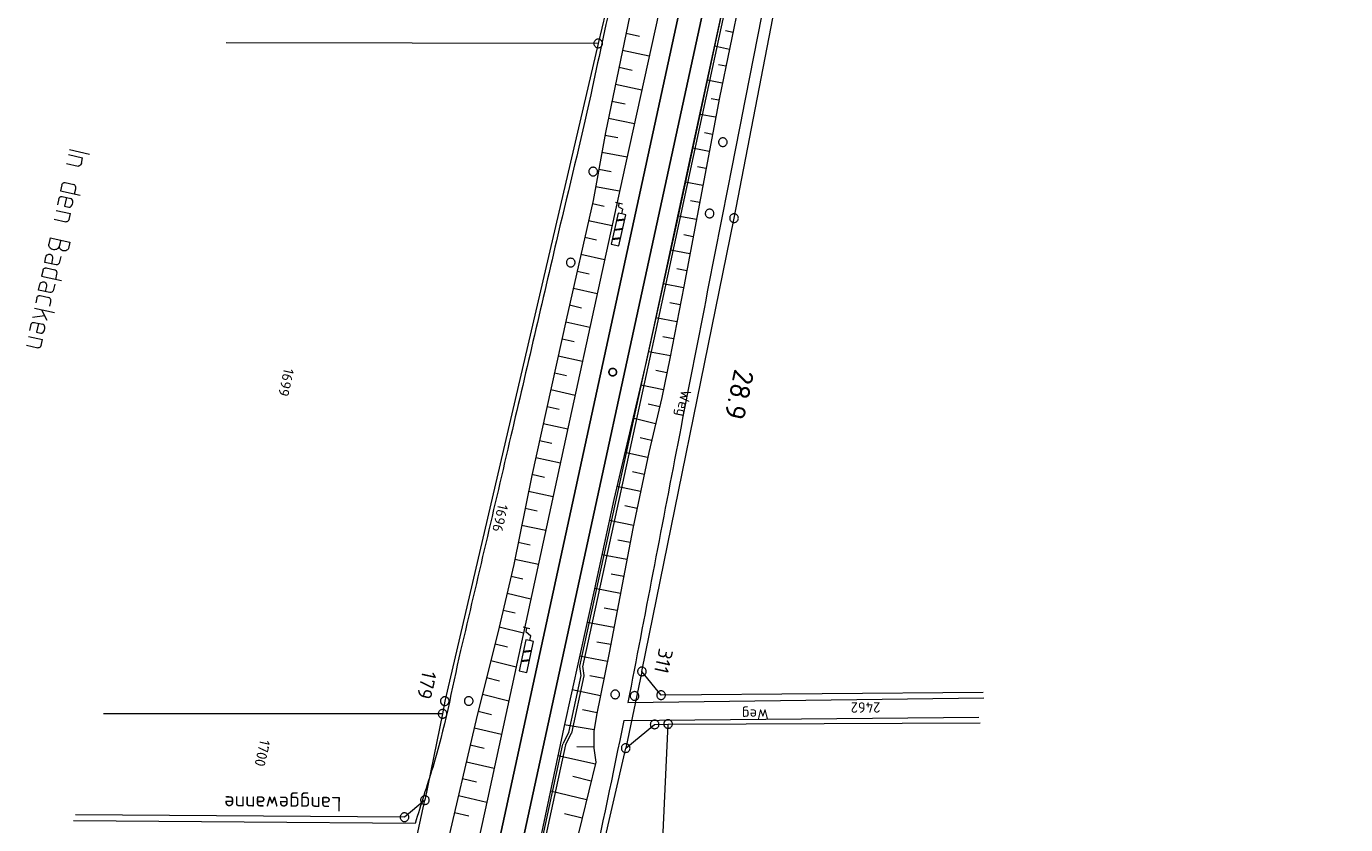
# Model space of a CAD drawing. Header units: metres. Extents: x 3425540 to 3446143, y 5432760 to 5444637.
# Tile 392 of 656: x 3436346 to 3436574, y 5442210 to 5442349. Entities that reach past the tile are written whole.
import ezdxf
from ezdxf.enums import TextEntityAlignment as Align

# ---------------------------------------------------------------- set-up
doc = ezdxf.new("R2010")
doc.units = ezdxf.units.M
for name, color, linetype, lineweight in [('B_Bestand', 9, 'Continuous', 18), ('B_Böschung', 9, 'Continuous', 18), ('B_Flurgrenzen', 9, 'Continuous', 18), ('B_Gleisachse', 9, 'Continuous', 25), ('B_Kilometrierung', 9, 'Continuous', 25), ('Bestand Kabeltröge', 9, 'Continuous', 18)]:
    doc.layers.add(name, color=color, linetype=linetype, lineweight=lineweight)
doc.styles.get("Standard").update_dxf_attribs({"font": 'isocpeur.ttf'})

msp = doc.modelspace()

# ---------------------------------------------------------------- linework, layer by layer
at = {"layer": 'B_Bestand'}
for p, q in [((3436353.01, 5442326.36), (3436355.46, 5442325.82)), ((3436353.2, 5442327.22), (3436356.62, 5442326.46)), ((3436352.67, 5442324.82), (3436354.66, 5442324.38)), ((3436355.24, 5442324.82), (3436355.46, 5442325.82)), ((3436352.42, 5442321.52), (3436353.93, 5442321.19)), ((3436351.86, 5442321.16), (3436351.63, 5442320.09)), ((3436351.63, 5442320.09), (3436355.04, 5442319.33)), ((3436354.07, 5442319.55), (3436354.28, 5442320.46)), ((3436351.34, 5442318.77), (3436351.1, 5442317.69)), ((3436351.89, 5442319.13), (3436353.4, 5442318.79)), ((3436448.87, 5442317.82), (3436447.7, 5442318.08)), ((3436448.29, 5442317.95), (3436448.16, 5442317.37)), ((3436448.16, 5442317.37), (3436448.98, 5442316.95)), ((3436350.54, 5442315.17), (3436352.53, 5442314.73)), ((3436350.88, 5442316.7), (3436353.33, 5442316.16)), ((3436353.11, 5442315.16), (3436353.33, 5442316.16)), ((3436449.25, 5442315.03), (3436447.81, 5442314.84)), ((3436449.26, 5442315.11), (3436447.83, 5442314.93)), ((3436449.29, 5442315.2), (3436447.85, 5442315.01)), ((3436448.89, 5442313.43), (3436447.46, 5442313.24)), ((3436448.91, 5442313.51), (3436447.47, 5442313.31)), ((3436448.93, 5442313.58), (3436447.49, 5442313.38)), ((3436349.83, 5442311.96), (3436349.59, 5442310.89)), ((3436351.66, 5442311.56), (3436351.42, 5442310.48)), ((3436448.53, 5442311.81), (3436447.09, 5442311.61)), ((3436448.55, 5442311.88), (3436447.12, 5442311.71)), ((3436448.57, 5442311.96), (3436447.13, 5442311.79)), ((3436348.6, 5442306.41), (3436348.36, 5442305.33)), ((3436349.16, 5442306.77), (3436350.67, 5442306.43)), ((3436350.81, 5442304.79), (3436351.02, 5442305.71)), ((3436348.36, 5442305.33), (3436351.78, 5442304.58)), ((3436347.54, 5442301.62), (3436347.34, 5442300.71)), ((3436348.13, 5442301.97), (3436349.61, 5442301.64)), ((3436347.14, 5442299.8), (3436350.56, 5442299.05)), ((3436348.35, 5442299.54), (3436349.25, 5442297.73)), ((3436346.52, 5442296.99), (3436346.28, 5442295.92)), ((3436346.8, 5442298.27), (3436348.84, 5442298.55)), ((3436347.08, 5442297.35), (3436348.59, 5442297.02)), ((3436346.06, 5442294.91), (3436348.51, 5442294.37)), ((3436348.29, 5442293.37), (3436348.51, 5442294.37)), ((3436345.72, 5442293.38), (3436347.71, 5442292.94)), ((3436432.87, 5442244.35), (3436431.69, 5442244.61)), ((3436432.28, 5442244.48), (3436432.15, 5442243.89)), ((3436432.15, 5442243.89), (3436433.03, 5442243.16)), ((3436433.13, 5442240.44), (3436431.7, 5442240.26)), ((3436433.15, 5442240.53), (3436431.71, 5442240.33)), ((3436433.17, 5442240.61), (3436431.73, 5442240.4)), ((3436432.78, 5442238.83), (3436431.34, 5442238.63)), ((3436432.8, 5442238.91), (3436431.36, 5442238.71)), ((3436432.81, 5442238.98), (3436431.38, 5442238.81))]:
    msp.add_line(p, q, dxfattribs=at)
for points in [[(3436355.24, 5442324.82), (3436355.18, 5442324.66), (3436355.14, 5442324.62), (3436355.1, 5442324.57), (3436355.03, 5442324.5), (3436354.96, 5442324.46), (3436354.84, 5442324.4), (3436354.78, 5442324.39), (3436354.66, 5442324.38)], [(3436351.86, 5442321.16), (3436351.92, 5442321.27), (3436351.96, 5442321.34), (3436352.03, 5442321.41), (3436352.13, 5442321.47), (3436352.22, 5442321.51), (3436352.28, 5442321.52), (3436352.42, 5442321.52), (3436352.45, 5442321.51)], [(3436354.28, 5442320.46), (3436354.3, 5442320.68), (3436354.27, 5442320.8), (3436354.25, 5442320.86), (3436354.21, 5442320.93), (3436354.17, 5442320.99), (3436354.08, 5442321.1), (3436354.03, 5442321.14), (3436353.93, 5442321.19)], [(3436351.34, 5442318.77), (3436351.39, 5442318.87), (3436351.43, 5442318.95), (3436351.5, 5442319.02), (3436351.57, 5442319.06), (3436351.6, 5442319.08), (3436351.69, 5442319.11), (3436351.75, 5442319.13), (3436351.89, 5442319.13), (3436351.92, 5442319.12)], [(3436352.65, 5442318.96), (3436352.31, 5442317.43), (3436353.06, 5442317.26)], [(3436353.06, 5442317.26), (3436353.2, 5442317.26), (3436353.29, 5442317.29), (3436353.36, 5442317.34), (3436353.5, 5442317.47), (3436353.63, 5442317.67), (3436353.69, 5442317.8), (3436353.74, 5442318.04), (3436353.74, 5442318.18), (3436353.74, 5442318.29), (3436353.7, 5442318.47), (3436353.6, 5442318.67), (3436353.53, 5442318.74), (3436353.4, 5442318.79)], [(3436448.79, 5442316.11), (3436448.13, 5442316.26), (3436446.93, 5442310.85), (3436448.25, 5442310.56), (3436449.46, 5442315.97), (3436448.79, 5442316.11), (3436448.98, 5442316.95)], [(3436353.11, 5442315.16), (3436353.04, 5442315.01), (3436353, 5442314.96), (3436352.97, 5442314.91), (3436352.89, 5442314.84), (3436352.83, 5442314.8), (3436352.7, 5442314.74), (3436352.64, 5442314.73), (3436352.53, 5442314.73)], [(3436353.01, 5442310.13), (3436352.93, 5442310.01), (3436352.82, 5442309.89), (3436352.68, 5442309.81), (3436352.53, 5442309.73), (3436352.38, 5442309.71), (3436352.18, 5442309.7), (3436352.04, 5442309.73), (3436351.89, 5442309.79), (3436351.74, 5442309.88), (3436351.67, 5442309.95), (3436351.58, 5442310.05), (3436351.52, 5442310.15), (3436351.46, 5442310.28), (3436351.43, 5442310.37), (3436351.42, 5442310.48), (3436351.37, 5442310.38), (3436351.29, 5442310.29), (3436351.18, 5442310.14), (3436351.05, 5442310.06), (3436350.91, 5442309.98), (3436350.74, 5442309.93), (3436350.59, 5442309.91), (3436350.45, 5442309.91), (3436350.29, 5442309.94), (3436350.08, 5442310.02), (3436349.91, 5442310.14), (3436349.82, 5442310.25), (3436349.73, 5442310.35), (3436349.67, 5442310.48), (3436349.62, 5442310.63), (3436349.61, 5442310.69), (3436349.6, 5442310.77), (3436349.59, 5442310.89)], [(3436349.83, 5442311.96), (3436353.25, 5442311.21), (3436353.01, 5442310.13)], [(3436351.68, 5442308.72), (3436351.48, 5442307.8), (3436351.4, 5442307.6), (3436351.29, 5442307.45), (3436351.16, 5442307.37), (3436351.03, 5442307.31), (3436350.97, 5442307.3), (3436350.86, 5442307.29), (3436348.89, 5442307.73), (3436349.1, 5442308.67), (3436349.16, 5442308.82), (3436349.25, 5442308.95), (3436349.32, 5442309.02), (3436349.35, 5442309.04), (3436349.51, 5442309.11), (3436349.63, 5442309.14), (3436349.74, 5442309.15), (3436349.85, 5442309.12), (3436349.95, 5442309.07), (3436350.1, 5442308.96), (3436350.21, 5442308.82), (3436350.26, 5442308.67), (3436350.27, 5442308.58), (3436350.26, 5442308.41), (3436350.05, 5442307.47)], [(3436348.6, 5442306.41), (3436348.65, 5442306.51), (3436348.7, 5442306.59), (3436348.77, 5442306.65), (3436348.87, 5442306.72), (3436348.96, 5442306.75), (3436349.02, 5442306.77), (3436349.16, 5442306.77), (3436349.19, 5442306.76)], [(3436351.02, 5442305.71), (3436351.04, 5442305.93), (3436351.01, 5442306.05), (3436350.99, 5442306.11), (3436350.91, 5442306.24), (3436350.82, 5442306.34), (3436350.77, 5442306.38), (3436350.67, 5442306.43)], [(3436350.62, 5442303.93), (3436350.42, 5442303.02), (3436350.35, 5442302.81), (3436350.23, 5442302.66), (3436350.1, 5442302.58), (3436349.97, 5442302.52), (3436349.91, 5442302.51), (3436349.8, 5442302.5), (3436347.84, 5442302.94), (3436348.04, 5442303.88), (3436348.11, 5442304.04), (3436348.19, 5442304.16), (3436348.26, 5442304.23), (3436348.29, 5442304.25), (3436348.45, 5442304.33), (3436348.57, 5442304.36), (3436348.69, 5442304.36), (3436348.79, 5442304.34), (3436348.89, 5442304.28), (3436349.04, 5442304.17), (3436349.15, 5442304.03), (3436349.2, 5442303.88), (3436349.21, 5442303.79), (3436349.2, 5442303.62), (3436348.99, 5442302.68)], [(3436347.54, 5442301.62), (3436347.59, 5442301.72), (3436347.64, 5442301.8), (3436347.71, 5442301.87), (3436347.78, 5442301.91), (3436347.81, 5442301.93), (3436347.9, 5442301.96), (3436347.96, 5442301.98), (3436348.1, 5442301.98), (3436348.13, 5442301.97)], [(3436349.79, 5442300.16), (3436349.96, 5442300.92), (3436349.98, 5442301.14), (3436349.95, 5442301.26), (3436349.93, 5442301.32), (3436349.89, 5442301.38), (3436349.85, 5442301.45), (3436349.76, 5442301.55), (3436349.71, 5442301.59), (3436349.61, 5442301.64)], [(3436346.52, 5442296.99), (3436346.57, 5442297.1), (3436346.62, 5442297.17), (3436346.69, 5442297.24), (3436346.75, 5442297.28), (3436346.79, 5442297.3), (3436346.88, 5442297.34), (3436346.94, 5442297.35), (3436347.08, 5442297.35), (3436347.11, 5442297.34)], [(3436347.83, 5442297.18), (3436347.49, 5442295.65), (3436348.25, 5442295.48)], [(3436348.25, 5442295.48), (3436348.39, 5442295.48), (3436348.48, 5442295.52), (3436348.55, 5442295.56), (3436348.69, 5442295.7), (3436348.82, 5442295.89), (3436348.87, 5442296.02), (3436348.93, 5442296.26), (3436348.93, 5442296.4), (3436348.93, 5442296.52), (3436348.88, 5442296.7), (3436348.78, 5442296.89), (3436348.71, 5442296.96), (3436348.59, 5442297.02)], [(3436348.29, 5442293.37), (3436348.23, 5442293.22), (3436348.19, 5442293.17), (3436348.15, 5442293.12), (3436348.08, 5442293.05), (3436348.01, 5442293.01), (3436347.89, 5442292.95), (3436347.83, 5442292.94), (3436347.71, 5442292.94)], [(3436432.85, 5442242.33), (3436432.18, 5442242.47), (3436431, 5442237.06), (3436432.33, 5442236.77), (3436433.51, 5442242.18), (3436432.85, 5442242.33), (3436433.03, 5442243.16)]]:
    msp.add_lwpolyline(points, dxfattribs=at)
for points, knots in [([(3436574.05, 5442527.51), (3436572.48, 5442526.06), (3436570.91, 5442524.61), (3436569.35, 5442523.16), (3436564.8, 5442518.94), (3436559.71, 5442515.36), (3436554.83, 5442511.54), (3436551.85, 5442509.21), (3436548.86, 5442506.9), (3436545.84, 5442504.63), (3436543.52, 5442502.88), (3436541.15, 5442501.21), (3436538.65, 5442499.72), (3436534.21, 5442497.07), (3436529.66, 5442494.68), (3436525.13, 5442492.22), (3436521.86, 5442490.44), (3436518.6, 5442488.68), (3436515.24, 5442487.1), (3436513.91, 5442486.47), (3436512.4, 5442486.36), (3436511.02, 5442485.85), (3436509.99, 5442485.47), (3436508.99, 5442485.01), (3436507.98, 5442484.54), (3436507.31, 5442484.22), (3436506.61, 5442483.95), (3436506.11, 5442483.36), (3436505.56, 5442482.71), (3436505.24, 5442481.96), (3436504.87, 5442481.22), (3436504.27, 5442480.02), (3436503.67, 5442478.85), (3436503.14, 5442477.62), (3436502.34, 5442475.73), (3436501.58, 5442473.82), (3436501.07, 5442471.83), (3436500.45, 5442469.39), (3436499.85, 5442466.95), (3436499.27, 5442464.5), (3436497.36, 5442456.42), (3436495.47, 5442448.33), (3436493.54, 5442440.25), (3436491.72, 5442432.6), (3436489.84, 5442424.97), (3436488.02, 5442417.33), (3436485.64, 5442407.32), (3436483.34, 5442397.29), (3436481.05, 5442387.27), (3436478.3, 5442375.27), (3436475.48, 5442363.28), (3436473.11, 5442351.2), (3436471.26, 5442341.81), (3436469.42, 5442332.41), (3436467.58, 5442323.01), (3436464.54, 5442307.47), (3436461.46, 5442291.94), (3436458.46, 5442276.4), (3436455.59, 5442261.47), (3436452.71, 5442246.55), (3436449.83, 5442231.62)], [0, 0, 0, 0, 0.018859, 0.018859, 0.018859, 0.073569, 0.073569, 0.073569, 0.106933, 0.106933, 0.106933, 0.132554, 0.132554, 0.132554, 0.17806, 0.17806, 0.17806, 0.210822, 0.210822, 0.210822, 0.22376, 0.22376, 0.22376, 0.233511, 0.233511, 0.233511, 0.240002, 0.240002, 0.240002, 0.247297, 0.247297, 0.247297, 0.259037, 0.259037, 0.259037, 0.277134, 0.277134, 0.277134, 0.299347, 0.299347, 0.299347, 0.372679, 0.372679, 0.372679, 0.442058, 0.442058, 0.442058, 0.532856, 0.532856, 0.532856, 0.64152, 0.64152, 0.64152, 0.726054, 0.726054, 0.726054, 0.865827, 0.865827, 0.865827, 1, 1, 1, 1]), ([(3436451.09, 5442372.13), (3436448.52, 5442360.33), (3436445.96, 5442348.52), (3436443.39, 5442336.72), (3436441.64, 5442328.62), (3436439.61, 5442320.58), (3436437.72, 5442312.51), (3436435.01, 5442300.92), (3436432.3, 5442289.33), (3436429.58, 5442277.73), (3436426.68, 5442265.34), (3436423.78, 5442252.96), (3436420.88, 5442240.57), (3436419.3, 5442233.83), (3436418.12, 5442226.98), (3436416.04, 5442220.38), (3436415.03, 5442217.15), (3436414.01, 5442213.92), (3436413, 5442210.69)], [0, 0, 0, 0, 0.218443, 0.218443, 0.218443, 0.368294, 0.368294, 0.368294, 0.583613, 0.583613, 0.583613, 0.813656, 0.813656, 0.813656, 0.938829, 0.938829, 0.938829, 1, 1, 1, 1]), ([(3436449.14, 5442228.51), (3436447.21, 5442219.24), (3436445.28, 5442209.96), (3436443.34, 5442200.7), (3436442.45, 5442196.43), (3436441.45, 5442192.17), (3436440.51, 5442187.9), (3436436.39, 5442169.31), (3436432.27, 5442150.72), (3436428.15, 5442132.12)], [0, 0, 0, 0, 0.287995, 0.287995, 0.287995, 0.420843, 0.420843, 0.420843, 1, 1, 1, 1])]:
    msp.add_open_spline(points, degree=3, knots=knots, dxfattribs=at)
at = {"layer": 'B_Böschung'}
for p, q in [((3436454.86, 5442373.02), (3436445.94, 5442330.2)), ((3436458.6, 5442366.41), (3436448.88, 5442322.35)), ((3436469.79, 5442355.96), (3436465.66, 5442336.26)), ((3436466.63, 5442353.48), (3436458.16, 5442314.15)), ((3436449.51, 5442347.34), (3436451.84, 5442346.86)), ((3436468.02, 5442347.5), (3436466.74, 5442347.77)), ((3436448.9, 5442344.41), (3436453.53, 5442343.44)), ((3436467.4, 5442344.57), (3436464.83, 5442345.11)), ((3436448.29, 5442341.47), (3436450.59, 5442340.99)), ((3436466.79, 5442341.63), (3436465.49, 5442341.9)), ((3436447.67, 5442338.53), (3436452.24, 5442337.58)), ((3436466.17, 5442338.69), (3436463.57, 5442339.24)), ((3436447.06, 5442335.6), (3436449.33, 5442335.12)), ((3436465.66, 5442336.26), (3436459.49, 5442303.55)), ((3436465.57, 5442335.76), (3436464.25, 5442336.01)), ((3436465.01, 5442332.81), (3436462.29, 5442333.32)), ((3436446.45, 5442332.66), (3436450.95, 5442331.72)), ((3436445.94, 5442330.2), (3436443.8, 5442318.44)), ((3436445.85, 5442329.72), (3436448.09, 5442329.31)), ((3436464.46, 5442329.86), (3436463.06, 5442330.12)), ((3436445.31, 5442326.77), (3436449.68, 5442325.97)), ((3436463.9, 5442326.91), (3436461.03, 5442327.45)), ((3436444.78, 5442323.82), (3436446.91, 5442323.43)), ((3436463.34, 5442323.96), (3436461.87, 5442324.24)), ((3436448.88, 5442322.35), (3436439.78, 5442280.61)), ((3436462.79, 5442321.02), (3436459.76, 5442321.59)), ((3436444.24, 5442320.86), (3436448.39, 5442320.11)), ((3436443.8, 5442318.44), (3436439.16, 5442297.81)), ((3436443.68, 5442317.92), (3436445.7, 5442317.47)), ((3436462.23, 5442318.07), (3436460.68, 5442318.36)), ((3436443.02, 5442314.99), (3436447.08, 5442314.08)), ((3436461.68, 5442315.12), (3436458.5, 5442315.72)), ((3436458.16, 5442314.15), (3436452.99, 5442290.52)), ((3436461.12, 5442312.17), (3436459.49, 5442312.48)), ((3436442.37, 5442312.06), (3436444.4, 5442311.61)), ((3436441.71, 5442309.14), (3436445.8, 5442308.22)), ((3436460.56, 5442309.22), (3436457.22, 5442309.86)), ((3436441.05, 5442306.21), (3436443.11, 5442305.75)), ((3436460.01, 5442306.28), (3436458.29, 5442306.6)), ((3436440.39, 5442303.28), (3436444.52, 5442302.35)), ((3436459.45, 5442303.33), (3436455.94, 5442304)), ((3436459.49, 5442303.55), (3436457.1, 5442291.1)), ((3436439.73, 5442300.36), (3436441.81, 5442299.89)), ((3436458.88, 5442300.38), (3436457.09, 5442300.73)), ((3436439.16, 5442297.81), (3436433.19, 5442270.88)), ((3436439.07, 5442297.43), (3436443.25, 5442296.5)), ((3436458.32, 5442297.44), (3436454.66, 5442298.14)), ((3436438.43, 5442294.5), (3436440.52, 5442294.04)), ((3436457.75, 5442294.49), (3436455.88, 5442294.85)), ((3436457.18, 5442291.55), (3436453.38, 5442292.28)), ((3436437.78, 5442291.57), (3436441.97, 5442290.64)), ((3436452.99, 5442290.52), (3436447.37, 5442266.71)), ((3436457.1, 5442291.1), (3436455.72, 5442284.35)), ((3436437.13, 5442288.64), (3436439.23, 5442288.18)), ((3436456.59, 5442288.6), (3436454.66, 5442289)), ((3436436.48, 5442285.71), (3436440.69, 5442284.78)), ((3436455.99, 5442285.66), (3436452.04, 5442286.47)), ((3436435.83, 5442282.79), (3436437.94, 5442282.32)), ((3436455.33, 5442282.74), (3436453.36, 5442283.21)), ((3436455.72, 5442284.35), (3436453.43, 5442274.84)), ((3436439.78, 5442280.61), (3436432.92, 5442248.95)), ((3436454.63, 5442279.82), (3436450.69, 5442280.77)), ((3436435.18, 5442279.86), (3436439.42, 5442278.92)), ((3436434.53, 5442276.93), (3436436.66, 5442276.46)), ((3436453.93, 5442276.9), (3436451.97, 5442277.38)), ((3436433.88, 5442274), (3436438.15, 5442273.05)), ((3436453.25, 5442273.98), (3436449.29, 5442274.82)), ((3436453.43, 5442274.84), (3436450.69, 5442261.71)), ((3436452.64, 5442271.05), (3436450.62, 5442271.47)), ((3436433.19, 5442270.88), (3436430.07, 5442255.46)), ((3436433.23, 5442271.07), (3436435.37, 5442270.6)), ((3436452.03, 5442268.11), (3436447.91, 5442268.97)), ((3436432.63, 5442268.13), (3436436.89, 5442267.26)), ((3436447.37, 5442266.71), (3436444.07, 5442251.26)), ((3436432.04, 5442265.19), (3436434.15, 5442264.76)), ((3436451.42, 5442265.17), (3436449.32, 5442265.61)), ((3436431.44, 5442262.25), (3436435.62, 5442261.4)), ((3436450.8, 5442262.23), (3436446.61, 5442263.11)), ((3436450.69, 5442261.71), (3436446.57, 5442240.17)), ((3436430.85, 5442259.31), (3436432.92, 5442258.89)), ((3436450.23, 5442259.29), (3436448.1, 5442259.7)), ((3436430.07, 5442255.46), (3436427.3, 5442243.67)), ((3436430.25, 5442256.37), (3436434.35, 5442255.54)), ((3436449.67, 5442256.34), (3436445.34, 5442257.17)), ((3436429.6, 5442253.44), (3436431.64, 5442252.97)), ((3436449.1, 5442253.4), (3436446.91, 5442253.82)), ((3436444.07, 5442251.26), (3436438.72, 5442227.28)), ((3436448.54, 5442250.45), (3436444.08, 5442251.3)), ((3436432.92, 5442248.95), (3436425.52, 5442214.88)), ((3436428.91, 5442250.52), (3436433.05, 5442249.55)), ((3436428.22, 5442247.6), (3436430.32, 5442247.11)), ((3436447.98, 5442247.5), (3436445.7, 5442247.94)), ((3436427.54, 5442244.68), (3436431.78, 5442243.68)), ((3436447.41, 5442244.56), (3436442.77, 5442245.44)), ((3436427.3, 5442243.67), (3436423.74, 5442229.42)), ((3436426.83, 5442241.77), (3436428.98, 5442241.23)), ((3436446.85, 5442241.61), (3436444.48, 5442242.06)), ((3436446.27, 5442238.67), (3436441.48, 5442239.63)), ((3436446.57, 5442240.17), (3436444.4, 5442229.43)), ((3436426.1, 5442238.85), (3436430.49, 5442237.76)), ((3436425.37, 5442235.94), (3436427.61, 5442235.38)), ((3436445.67, 5442235.73), (3436443.25, 5442236.21)), ((3436424.64, 5442233.03), (3436429.21, 5442231.89)), ((3436445.08, 5442232.78), (3436440.17, 5442233.78)), ((3436444.49, 5442229.84), (3436442, 5442230.35)), ((3436423.74, 5442229.42), (3436418.04, 5442204.9)), ((3436423.92, 5442230.12), (3436426.25, 5442229.54)), ((3436444.4, 5442229.43), (3436443.95, 5442226.57)), ((3436423.22, 5442227.2), (3436427.95, 5442226.1)), ((3436438.72, 5442227.28), (3436434.88, 5442208.98)), ((3436444, 5442226.88), (3436438.82, 5442227.73)), ((3436443.95, 5442226.57), (3436443.95, 5442223.71)), ((3436422.55, 5442224.28), (3436424.93, 5442223.73)), ((3436443.95, 5442223.89), (3436440.99, 5442223.94)), ((3436443.95, 5442223.71), (3436444.29, 5442221.3)), ((3436421.87, 5442221.36), (3436426.68, 5442220.24)), ((3436444.2, 5442220.92), (3436437.69, 5442222.37)), ((3436444.29, 5442221.3), (3436440.63, 5442206.41)), ((3436443.48, 5442218.01), (3436440.29, 5442218.79)), ((3436421.19, 5442218.44), (3436423.62, 5442217.87)), ((3436425.52, 5442214.88), (3436416.15, 5442172.6)), ((3436420.51, 5442215.52), (3436425.41, 5442214.38)), ((3436442.68, 5442214.75), (3436436.42, 5442216.29)), ((3436419.83, 5442212.59), (3436422.29, 5442212.02)), ((3436441.91, 5442211.61), (3436438.83, 5442212.37))]:
    msp.add_line(p, q, dxfattribs=at)
at = {"layer": 'B_Flurgrenzen'}
for p, q in [((3436451.09, 5442372.13), (3436444.69, 5442345.59)), ((3436468.2, 5442315.37), (3436478.21, 5442367.12)), ((3436444.69, 5442345.59), (3436380.32, 5442345.72)), ((3436444.69, 5442345.59), (3436418.14, 5442231.84)), ((3436452.25, 5442236.98), (3436468.2, 5442315.37)), ((3436452.25, 5442236.98), (3436449.45, 5442223.72)), ((3436455.57, 5442232.88), (3436452.25, 5442236.98)), ((3436511.3, 5442233.31), (3436455.57, 5442232.88)), ((3436418.14, 5442231.84), (3436417.76, 5442229.64)), ((3436417.76, 5442229.64), (3436359.08, 5442229.65)), ((3436417.76, 5442229.64), (3436414.7, 5442214.73)), ((3436447.49, 5442025.94), (3436456.79, 5442227.88)), ((3436454.46, 5442227.81), (3436456.79, 5442227.88)), ((3436456.79, 5442227.88), (3436510.8, 5442228.09)), ((3436449.45, 5442223.72), (3436454.46, 5442227.81)), ((3436443.74, 5442198.89), (3436449.45, 5442223.72)), ((3436414.7, 5442214.73), (3436411.16, 5442211.76)), ((3436412.51, 5442204.72), (3436414.7, 5442214.73)), ((3436411.16, 5442211.76), (3436354.2, 5442212.15))]:
    msp.add_line(p, q, dxfattribs=at)
for points in [[(3436445.44, 5442345.59), (3436445.43, 5442345.69), (3436445.41, 5442345.78), (3436445.38, 5442345.87), (3436445.34, 5442345.95), (3436445.29, 5442346.03), (3436445.23, 5442346.11), (3436445.17, 5442346.17), (3436445.09, 5442346.22), (3436445.01, 5442346.27), (3436444.92, 5442346.3), (3436444.83, 5442346.32), (3436444.73, 5442346.34), (3436444.64, 5442346.34), (3436444.55, 5442346.32), (3436444.46, 5442346.3), (3436444.37, 5442346.27), (3436444.29, 5442346.22), (3436444.21, 5442346.17), (3436444.14, 5442346.11), (3436444.09, 5442346.03), (3436444.03, 5442345.95), (3436443.99, 5442345.87), (3436443.96, 5442345.78), (3436443.94, 5442345.69), (3436443.94, 5442345.59), (3436443.94, 5442345.5), (3436443.96, 5442345.41), (3436443.99, 5442345.31), (3436444.03, 5442345.23), (3436444.09, 5442345.16), (3436444.14, 5442345.08), (3436444.21, 5442345.01), (3436444.29, 5442344.96), (3436444.37, 5442344.91), (3436444.46, 5442344.88), (3436444.55, 5442344.86), (3436444.64, 5442344.85), (3436444.73, 5442344.85), (3436444.83, 5442344.86), (3436444.92, 5442344.88), (3436445.01, 5442344.91), (3436445.09, 5442344.96), (3436445.17, 5442345.01), (3436445.23, 5442345.08), (3436445.29, 5442345.16), (3436445.34, 5442345.23), (3436445.38, 5442345.31), (3436445.41, 5442345.41), (3436445.43, 5442345.5), (3436445.44, 5442345.59)], [(3436467.01, 5442328.51), (3436467.01, 5442328.61), (3436466.99, 5442328.69), (3436466.96, 5442328.79), (3436466.92, 5442328.87), (3436466.86, 5442328.95), (3436466.8, 5442329.03), (3436466.74, 5442329.09), (3436466.66, 5442329.14), (3436466.58, 5442329.19), (3436466.49, 5442329.22), (3436466.4, 5442329.24), (3436466.31, 5442329.26), (3436466.21, 5442329.26), (3436466.12, 5442329.24), (3436466.03, 5442329.22), (3436465.94, 5442329.19), (3436465.86, 5442329.14), (3436465.78, 5442329.09), (3436465.72, 5442329.03), (3436465.66, 5442328.95), (3436465.61, 5442328.87), (3436465.56, 5442328.79), (3436465.54, 5442328.69), (3436465.52, 5442328.61), (3436465.51, 5442328.51), (3436465.52, 5442328.42), (3436465.54, 5442328.33), (3436465.56, 5442328.23), (3436465.61, 5442328.15), (3436465.66, 5442328.07), (3436465.72, 5442328), (3436465.78, 5442327.93), (3436465.86, 5442327.88), (3436465.94, 5442327.83), (3436466.03, 5442327.8), (3436466.12, 5442327.78), (3436466.21, 5442327.77), (3436466.31, 5442327.77), (3436466.4, 5442327.78), (3436466.49, 5442327.8), (3436466.58, 5442327.83), (3436466.66, 5442327.88), (3436466.74, 5442327.93), (3436466.8, 5442328), (3436466.86, 5442328.07), (3436466.92, 5442328.15), (3436466.96, 5442328.23), (3436466.99, 5442328.33), (3436467.01, 5442328.42), (3436467.01, 5442328.51)], [(3436444.56, 5442323.43), (3436444.56, 5442323.53), (3436444.54, 5442323.62), (3436444.51, 5442323.71), (3436444.47, 5442323.79), (3436444.42, 5442323.87), (3436444.36, 5442323.95), (3436444.29, 5442324.01), (3436444.22, 5442324.06), (3436444.13, 5442324.11), (3436444.04, 5442324.14), (3436443.96, 5442324.16), (3436443.86, 5442324.18), (3436443.77, 5442324.18), (3436443.67, 5442324.16), (3436443.58, 5442324.14), (3436443.5, 5442324.11), (3436443.41, 5442324.06), (3436443.34, 5442324.01), (3436443.27, 5442323.95), (3436443.21, 5442323.87), (3436443.16, 5442323.79), (3436443.12, 5442323.71), (3436443.09, 5442323.62), (3436443.07, 5442323.53), (3436443.06, 5442323.43), (3436443.07, 5442323.34), (3436443.09, 5442323.25), (3436443.12, 5442323.15), (3436443.16, 5442323.07), (3436443.21, 5442323), (3436443.27, 5442322.92), (3436443.34, 5442322.85), (3436443.41, 5442322.8), (3436443.5, 5442322.75), (3436443.58, 5442322.72), (3436443.67, 5442322.7), (3436443.77, 5442322.69), (3436443.86, 5442322.69), (3436443.96, 5442322.7), (3436444.04, 5442322.72), (3436444.13, 5442322.75), (3436444.22, 5442322.8), (3436444.29, 5442322.85), (3436444.36, 5442322.92), (3436444.42, 5442323), (3436444.47, 5442323.07), (3436444.51, 5442323.15), (3436444.54, 5442323.25), (3436444.56, 5442323.34), (3436444.56, 5442323.43)], [(3436464.72, 5442316.17), (3436464.72, 5442316.26), (3436464.7, 5442316.35), (3436464.67, 5442316.45), (3436464.63, 5442316.53), (3436464.58, 5442316.6), (3436464.52, 5442316.68), (3436464.45, 5442316.75), (3436464.38, 5442316.8), (3436464.29, 5442316.85), (3436464.2, 5442316.88), (3436464.12, 5442316.9), (3436464.02, 5442316.91), (3436463.93, 5442316.91), (3436463.83, 5442316.9), (3436463.74, 5442316.88), (3436463.66, 5442316.85), (3436463.57, 5442316.8), (3436463.5, 5442316.75), (3436463.43, 5442316.68), (3436463.37, 5442316.6), (3436463.32, 5442316.53), (3436463.28, 5442316.45), (3436463.25, 5442316.35), (3436463.23, 5442316.26), (3436463.22, 5442316.17), (3436463.23, 5442316.07), (3436463.25, 5442315.98), (3436463.28, 5442315.89), (3436463.32, 5442315.81), (3436463.37, 5442315.73), (3436463.43, 5442315.65), (3436463.5, 5442315.59), (3436463.57, 5442315.54), (3436463.66, 5442315.49), (3436463.74, 5442315.46), (3436463.83, 5442315.44), (3436463.93, 5442315.42), (3436464.02, 5442315.42), (3436464.12, 5442315.44), (3436464.2, 5442315.46), (3436464.29, 5442315.49), (3436464.38, 5442315.54), (3436464.45, 5442315.59), (3436464.52, 5442315.65), (3436464.58, 5442315.73), (3436464.63, 5442315.81), (3436464.67, 5442315.89), (3436464.7, 5442315.98), (3436464.72, 5442316.07), (3436464.72, 5442316.17)], [(3436468.95, 5442315.37), (3436468.94, 5442315.47), (3436468.92, 5442315.56), (3436468.89, 5442315.65), (3436468.85, 5442315.73), (3436468.8, 5442315.81), (3436468.74, 5442315.89), (3436468.68, 5442315.95), (3436468.6, 5442316.01), (3436468.52, 5442316.05), (3436468.43, 5442316.08), (3436468.34, 5442316.11), (3436468.24, 5442316.12), (3436468.15, 5442316.12), (3436468.06, 5442316.11), (3436467.97, 5442316.08), (3436467.88, 5442316.05), (3436467.8, 5442316.01), (3436467.72, 5442315.95), (3436467.65, 5442315.89), (3436467.6, 5442315.81), (3436467.54, 5442315.73), (3436467.5, 5442315.65), (3436467.47, 5442315.56), (3436467.45, 5442315.47), (3436467.45, 5442315.37), (3436467.45, 5442315.28), (3436467.47, 5442315.19), (3436467.5, 5442315.1), (3436467.54, 5442315.01), (3436467.6, 5442314.94), (3436467.65, 5442314.86), (3436467.72, 5442314.8), (3436467.8, 5442314.74), (3436467.88, 5442314.7), (3436467.97, 5442314.67), (3436468.06, 5442314.64), (3436468.15, 5442314.63), (3436468.24, 5442314.63), (3436468.34, 5442314.64), (3436468.43, 5442314.67), (3436468.52, 5442314.7), (3436468.6, 5442314.74), (3436468.68, 5442314.8), (3436468.74, 5442314.86), (3436468.8, 5442314.94), (3436468.85, 5442315.01), (3436468.89, 5442315.1), (3436468.92, 5442315.19), (3436468.94, 5442315.28), (3436468.95, 5442315.37)], [(3436440.68, 5442307.69), (3436440.68, 5442307.79), (3436440.66, 5442307.87), (3436440.63, 5442307.97), (3436440.59, 5442308.05), (3436440.53, 5442308.13), (3436440.48, 5442308.21), (3436440.41, 5442308.27), (3436440.33, 5442308.32), (3436440.25, 5442308.37), (3436440.16, 5442308.4), (3436440.07, 5442308.42), (3436439.98, 5442308.44), (3436439.89, 5442308.44), (3436439.79, 5442308.42), (3436439.7, 5442308.4), (3436439.61, 5442308.37), (3436439.53, 5442308.32), (3436439.45, 5442308.27), (3436439.39, 5442308.21), (3436439.33, 5442308.13), (3436439.28, 5442308.05), (3436439.24, 5442307.97), (3436439.21, 5442307.87), (3436439.19, 5442307.79), (3436439.18, 5442307.69), (3436439.19, 5442307.6), (3436439.21, 5442307.51), (3436439.24, 5442307.41), (3436439.28, 5442307.33), (3436439.33, 5442307.25), (3436439.39, 5442307.18), (3436439.45, 5442307.11), (3436439.53, 5442307.06), (3436439.61, 5442307.01), (3436439.7, 5442306.98), (3436439.79, 5442306.96), (3436439.89, 5442306.95), (3436439.98, 5442306.95), (3436440.07, 5442306.96), (3436440.16, 5442306.98), (3436440.25, 5442307.01), (3436440.33, 5442307.06), (3436440.41, 5442307.11), (3436440.48, 5442307.18), (3436440.53, 5442307.25), (3436440.59, 5442307.33), (3436440.63, 5442307.41), (3436440.66, 5442307.51), (3436440.68, 5442307.6), (3436440.68, 5442307.69)], [(3436453, 5442236.98), (3436453, 5442237.07), (3436452.98, 5442237.16), (3436452.95, 5442237.26), (3436452.91, 5442237.34), (3436452.86, 5442237.41), (3436452.8, 5442237.49), (3436452.73, 5442237.56), (3436452.66, 5442237.61), (3436452.57, 5442237.66), (3436452.48, 5442237.69), (3436452.4, 5442237.71), (3436452.3, 5442237.72), (3436452.21, 5442237.72), (3436452.11, 5442237.71), (3436452.02, 5442237.69), (3436451.94, 5442237.66), (3436451.85, 5442237.61), (3436451.78, 5442237.56), (3436451.71, 5442237.49), (3436451.65, 5442237.41), (3436451.6, 5442237.34), (3436451.56, 5442237.26), (3436451.53, 5442237.16), (3436451.51, 5442237.07), (3436451.5, 5442236.98), (3436451.51, 5442236.88), (3436451.53, 5442236.79), (3436451.56, 5442236.7), (3436451.6, 5442236.62), (3436451.65, 5442236.54), (3436451.71, 5442236.46), (3436451.78, 5442236.4), (3436451.85, 5442236.35), (3436451.94, 5442236.3), (3436452.02, 5442236.27), (3436452.11, 5442236.25), (3436452.21, 5442236.23), (3436452.3, 5442236.23), (3436452.4, 5442236.25), (3436452.48, 5442236.27), (3436452.57, 5442236.3), (3436452.66, 5442236.35), (3436452.73, 5442236.4), (3436452.8, 5442236.46), (3436452.86, 5442236.54), (3436452.91, 5442236.62), (3436452.95, 5442236.7), (3436452.98, 5442236.79), (3436453, 5442236.88), (3436453, 5442236.98)], [(3436418.89, 5442231.84), (3436418.88, 5442231.94), (3436418.87, 5442232.03), (3436418.84, 5442232.12), (3436418.8, 5442232.2), (3436418.74, 5442232.28), (3436418.68, 5442232.36), (3436418.62, 5442232.42), (3436418.54, 5442232.48), (3436418.46, 5442232.52), (3436418.37, 5442232.55), (3436418.28, 5442232.58), (3436418.19, 5442232.59), (3436418.09, 5442232.59), (3436418, 5442232.58), (3436417.91, 5442232.55), (3436417.82, 5442232.52), (3436417.74, 5442232.48), (3436417.66, 5442232.42), (3436417.6, 5442232.36), (3436417.54, 5442232.28), (3436417.48, 5442232.2), (3436417.44, 5442232.12), (3436417.41, 5442232.03), (3436417.4, 5442231.94), (3436417.39, 5442231.84), (3436417.4, 5442231.75), (3436417.41, 5442231.66), (3436417.44, 5442231.57), (3436417.48, 5442231.48), (3436417.54, 5442231.41), (3436417.6, 5442231.33), (3436417.66, 5442231.26), (3436417.74, 5442231.21), (3436417.82, 5442231.16), (3436417.91, 5442231.13), (3436418, 5442231.11), (3436418.09, 5442231.1), (3436418.19, 5442231.1), (3436418.28, 5442231.11), (3436418.37, 5442231.13), (3436418.46, 5442231.16), (3436418.54, 5442231.21), (3436418.62, 5442231.26), (3436418.68, 5442231.33), (3436418.74, 5442231.41), (3436418.8, 5442231.48), (3436418.84, 5442231.57), (3436418.87, 5442231.66), (3436418.88, 5442231.75), (3436418.89, 5442231.84)], [(3436417.98, 5442231.11), (3436418.07, 5442231.1), (3436418.16, 5442231.09), (3436418.26, 5442231.1), (3436418.35, 5442231.13), (3436418.44, 5442231.16), (3436418.53, 5442231.2), (3436418.6, 5442231.25), (3436418.67, 5442231.31), (3436418.74, 5442231.39), (3436418.78, 5442231.47), (3436418.83, 5442231.55), (3436418.86, 5442231.64), (3436418.88, 5442231.73), (3436418.89, 5442231.82), (3436418.88, 5442231.92), (3436418.87, 5442232.01), (3436418.84, 5442232.1), (3436418.81, 5442232.19), (3436418.76, 5442232.26), (3436418.7, 5442232.34), (3436418.63, 5442232.41), (3436418.56, 5442232.46), (3436418.48, 5442232.51), (3436418.39, 5442232.55), (3436418.3, 5442232.58), (3436418.21, 5442232.59), (3436418.12, 5442232.59), (3436418.02, 5442232.58), (3436417.93, 5442232.56), (3436417.84, 5442232.53), (3436417.76, 5442232.48), (3436417.68, 5442232.44), (3436417.61, 5442232.37), (3436417.55, 5442232.3), (3436417.5, 5442232.22), (3436417.46, 5442232.14), (3436417.42, 5442232.05), (3436417.4, 5442231.96), (3436417.4, 5442231.86), (3436417.4, 5442231.77), (3436417.41, 5442231.68), (3436417.44, 5442231.59), (3436417.47, 5442231.5), (3436417.52, 5442231.42), (3436417.58, 5442231.35), (3436417.65, 5442231.28), (3436417.72, 5442231.22), (3436417.81, 5442231.17), (3436417.89, 5442231.14), (3436417.98, 5442231.11)], [(3436423.02, 5442231.87), (3436423.02, 5442231.96), (3436423, 5442232.05), (3436422.97, 5442232.14), (3436422.93, 5442232.23), (3436422.87, 5442232.3), (3436422.82, 5442232.38), (3436422.75, 5442232.44), (3436422.67, 5442232.5), (3436422.59, 5442232.54), (3436422.5, 5442232.57), (3436422.41, 5442232.6), (3436422.32, 5442232.61), (3436422.23, 5442232.61), (3436422.13, 5442232.6), (3436422.04, 5442232.57), (3436421.95, 5442232.54), (3436421.87, 5442232.5), (3436421.79, 5442232.44), (3436421.73, 5442232.38), (3436421.67, 5442232.3), (3436421.62, 5442232.23), (3436421.58, 5442232.14), (3436421.55, 5442232.05), (3436421.53, 5442231.96), (3436421.52, 5442231.87), (3436421.53, 5442231.77), (3436421.55, 5442231.68), (3436421.58, 5442231.59), (3436421.62, 5442231.51), (3436421.67, 5442231.43), (3436421.73, 5442231.35), (3436421.79, 5442231.29), (3436421.87, 5442231.23), (3436421.95, 5442231.19), (3436422.04, 5442231.16), (3436422.13, 5442231.13), (3436422.23, 5442231.12), (3436422.32, 5442231.12), (3436422.41, 5442231.13), (3436422.5, 5442231.16), (3436422.59, 5442231.19), (3436422.67, 5442231.23), (3436422.75, 5442231.29), (3436422.82, 5442231.35), (3436422.87, 5442231.43), (3436422.93, 5442231.51), (3436422.97, 5442231.59), (3436423, 5442231.68), (3436423.02, 5442231.77), (3436423.02, 5442231.87)], [(3436448.38, 5442233), (3436448.37, 5442233.09), (3436448.36, 5442233.18), (3436448.33, 5442233.28), (3436448.29, 5442233.36), (3436448.23, 5442233.44), (3436448.17, 5442233.51), (3436448.11, 5442233.58), (3436448.03, 5442233.63), (3436447.95, 5442233.68), (3436447.86, 5442233.71), (3436447.77, 5442233.73), (3436447.68, 5442233.74), (3436447.58, 5442233.74), (3436447.49, 5442233.73), (3436447.4, 5442233.71), (3436447.31, 5442233.68), (3436447.23, 5442233.63), (3436447.15, 5442233.58), (3436447.09, 5442233.51), (3436447.03, 5442233.44), (3436446.97, 5442233.36), (3436446.93, 5442233.28), (3436446.9, 5442233.18), (3436446.89, 5442233.09), (3436446.88, 5442233), (3436446.89, 5442232.91), (3436446.9, 5442232.82), (3436446.93, 5442232.72), (3436446.97, 5442232.64), (3436447.03, 5442232.56), (3436447.09, 5442232.49), (3436447.15, 5442232.42), (3436447.23, 5442232.37), (3436447.31, 5442232.32), (3436447.4, 5442232.29), (3436447.49, 5442232.27), (3436447.58, 5442232.26), (3436447.68, 5442232.26), (3436447.77, 5442232.27), (3436447.86, 5442232.29), (3436447.95, 5442232.32), (3436448.03, 5442232.37), (3436448.11, 5442232.42), (3436448.17, 5442232.49), (3436448.23, 5442232.56), (3436448.29, 5442232.64), (3436448.33, 5442232.72), (3436448.36, 5442232.82), (3436448.37, 5442232.91), (3436448.38, 5442233)], [(3436449.83, 5442231.62), (3436480.62, 5442232.02), (3436511.41, 5442232.41)], [(3436450.82, 5442232), (3436450.92, 5442231.99), (3436451.01, 5442231.98), (3436451.11, 5442231.99), (3436451.2, 5442232.01), (3436451.28, 5442232.05), (3436451.37, 5442232.09), (3436451.45, 5442232.14), (3436451.52, 5442232.2), (3436451.58, 5442232.27), (3436451.63, 5442232.35), (3436451.67, 5442232.44), (3436451.7, 5442232.53), (3436451.72, 5442232.62), (3436451.73, 5442232.71), (3436451.73, 5442232.8), (3436451.72, 5442232.9), (3436451.69, 5442232.99), (3436451.65, 5442233.07), (3436451.6, 5442233.15), (3436451.54, 5442233.23), (3436451.48, 5442233.29), (3436451.41, 5442233.35), (3436451.32, 5442233.4), (3436451.24, 5442233.44), (3436451.15, 5442233.46), (3436451.05, 5442233.48), (3436450.96, 5442233.48), (3436450.87, 5442233.47), (3436450.78, 5442233.45), (3436450.69, 5442233.41), (3436450.6, 5442233.37), (3436450.52, 5442233.32), (3436450.46, 5442233.26), (3436450.39, 5442233.19), (3436450.34, 5442233.11), (3436450.3, 5442233.03), (3436450.27, 5442232.94), (3436450.25, 5442232.85), (3436450.24, 5442232.75), (3436450.24, 5442232.66), (3436450.25, 5442232.57), (3436450.28, 5442232.48), (3436450.32, 5442232.39), (3436450.37, 5442232.31), (3436450.43, 5442232.24), (3436450.49, 5442232.17), (3436450.56, 5442232.11), (3436450.65, 5442232.06), (3436450.73, 5442232.03), (3436450.82, 5442232)], [(3436456.32, 5442232.88), (3436456.32, 5442232.98), (3436456.3, 5442233.07), (3436456.27, 5442233.16), (3436456.23, 5442233.24), (3436456.17, 5442233.32), (3436456.11, 5442233.4), (3436456.05, 5442233.46), (3436455.97, 5442233.52), (3436455.89, 5442233.56), (3436455.8, 5442233.59), (3436455.71, 5442233.62), (3436455.62, 5442233.63), (3436455.52, 5442233.63), (3436455.43, 5442233.62), (3436455.34, 5442233.59), (3436455.25, 5442233.56), (3436455.17, 5442233.52), (3436455.09, 5442233.46), (3436455.03, 5442233.4), (3436454.97, 5442233.32), (3436454.92, 5442233.24), (3436454.87, 5442233.16), (3436454.85, 5442233.07), (3436454.83, 5442232.98), (3436454.82, 5442232.88), (3436454.83, 5442232.79), (3436454.85, 5442232.7), (3436454.87, 5442232.61), (3436454.92, 5442232.52), (3436454.97, 5442232.45), (3436455.03, 5442232.37), (3436455.09, 5442232.3), (3436455.17, 5442232.25), (3436455.25, 5442232.2), (3436455.34, 5442232.17), (3436455.43, 5442232.15), (3436455.52, 5442232.14), (3436455.62, 5442232.14), (3436455.71, 5442232.15), (3436455.8, 5442232.17), (3436455.89, 5442232.2), (3436455.97, 5442232.25), (3436456.05, 5442232.3), (3436456.11, 5442232.37), (3436456.17, 5442232.45), (3436456.23, 5442232.52), (3436456.27, 5442232.61), (3436456.3, 5442232.7), (3436456.32, 5442232.79), (3436456.32, 5442232.88)], [(3436418.51, 5442229.64), (3436418.5, 5442229.74), (3436418.48, 5442229.83), (3436418.45, 5442229.92), (3436418.41, 5442230), (3436418.36, 5442230.08), (3436418.3, 5442230.16), (3436418.24, 5442230.22), (3436418.16, 5442230.28), (3436418.08, 5442230.32), (3436417.99, 5442230.35), (3436417.9, 5442230.38), (3436417.8, 5442230.39), (3436417.71, 5442230.39), (3436417.62, 5442230.38), (3436417.53, 5442230.35), (3436417.44, 5442230.32), (3436417.36, 5442230.28), (3436417.28, 5442230.22), (3436417.21, 5442230.16), (3436417.16, 5442230.08), (3436417.1, 5442230), (3436417.06, 5442229.92), (3436417.03, 5442229.83), (3436417.01, 5442229.74), (3436417.01, 5442229.64), (3436417.01, 5442229.55), (3436417.03, 5442229.46), (3436417.06, 5442229.37), (3436417.1, 5442229.28), (3436417.16, 5442229.21), (3436417.21, 5442229.13), (3436417.28, 5442229.07), (3436417.36, 5442229.01), (3436417.44, 5442228.97), (3436417.53, 5442228.94), (3436417.62, 5442228.91), (3436417.71, 5442228.9), (3436417.8, 5442228.9), (3436417.9, 5442228.91), (3436417.99, 5442228.94), (3436418.08, 5442228.97), (3436418.16, 5442229.01), (3436418.24, 5442229.07), (3436418.3, 5442229.13), (3436418.36, 5442229.21), (3436418.41, 5442229.28), (3436418.45, 5442229.37), (3436418.48, 5442229.46), (3436418.5, 5442229.55), (3436418.51, 5442229.64)], [(3436449.14, 5442228.51), (3436479.86, 5442228.8), (3436510.58, 5442229.09)], [(3436455.21, 5442227.81), (3436455.2, 5442227.91), (3436455.19, 5442228), (3436455.16, 5442228.09), (3436455.12, 5442228.17), (3436455.06, 5442228.25), (3436455, 5442228.33), (3436454.94, 5442228.39), (3436454.86, 5442228.45), (3436454.78, 5442228.49), (3436454.69, 5442228.52), (3436454.6, 5442228.55), (3436454.51, 5442228.56), (3436454.41, 5442228.56), (3436454.32, 5442228.55), (3436454.23, 5442228.52), (3436454.14, 5442228.49), (3436454.06, 5442228.45), (3436453.98, 5442228.39), (3436453.92, 5442228.33), (3436453.86, 5442228.25), (3436453.8, 5442228.17), (3436453.76, 5442228.09), (3436453.73, 5442228), (3436453.72, 5442227.91), (3436453.71, 5442227.81), (3436453.72, 5442227.72), (3436453.73, 5442227.63), (3436453.76, 5442227.54), (3436453.8, 5442227.45), (3436453.86, 5442227.38), (3436453.92, 5442227.3), (3436453.98, 5442227.24), (3436454.06, 5442227.18), (3436454.14, 5442227.14), (3436454.23, 5442227.11), (3436454.32, 5442227.08), (3436454.41, 5442227.07), (3436454.51, 5442227.07), (3436454.6, 5442227.08), (3436454.69, 5442227.11), (3436454.78, 5442227.14), (3436454.86, 5442227.18), (3436454.94, 5442227.24), (3436455, 5442227.3), (3436455.06, 5442227.38), (3436455.12, 5442227.45), (3436455.16, 5442227.54), (3436455.19, 5442227.63), (3436455.2, 5442227.72), (3436455.21, 5442227.81)], [(3436457.54, 5442227.88), (3436457.53, 5442227.98), (3436457.51, 5442228.07), (3436457.49, 5442228.16), (3436457.44, 5442228.24), (3436457.39, 5442228.32), (3436457.33, 5442228.4), (3436457.27, 5442228.46), (3436457.19, 5442228.52), (3436457.11, 5442228.56), (3436457.02, 5442228.59), (3436456.93, 5442228.62), (3436456.84, 5442228.63), (3436456.74, 5442228.63), (3436456.65, 5442228.62), (3436456.56, 5442228.59), (3436456.47, 5442228.56), (3436456.39, 5442228.52), (3436456.31, 5442228.46), (3436456.25, 5442228.4), (3436456.19, 5442228.32), (3436456.13, 5442228.24), (3436456.09, 5442228.16), (3436456.06, 5442228.07), (3436456.04, 5442227.98), (3436456.04, 5442227.88), (3436456.04, 5442227.79), (3436456.06, 5442227.7), (3436456.09, 5442227.61), (3436456.13, 5442227.52), (3436456.19, 5442227.45), (3436456.25, 5442227.37), (3436456.31, 5442227.31), (3436456.39, 5442227.25), (3436456.47, 5442227.21), (3436456.56, 5442227.18), (3436456.65, 5442227.15), (3436456.74, 5442227.14), (3436456.84, 5442227.14), (3436456.93, 5442227.15), (3436457.02, 5442227.18), (3436457.11, 5442227.21), (3436457.19, 5442227.25), (3436457.27, 5442227.31), (3436457.33, 5442227.37), (3436457.39, 5442227.45), (3436457.44, 5442227.52), (3436457.49, 5442227.61), (3436457.51, 5442227.7), (3436457.53, 5442227.79), (3436457.54, 5442227.88)], [(3436450.2, 5442223.72), (3436450.19, 5442223.81), (3436450.18, 5442223.9), (3436450.15, 5442224), (3436450.11, 5442224.08), (3436450.05, 5442224.16), (3436449.99, 5442224.23), (3436449.93, 5442224.3), (3436449.85, 5442224.35), (3436449.77, 5442224.4), (3436449.68, 5442224.43), (3436449.59, 5442224.45), (3436449.5, 5442224.46), (3436449.4, 5442224.46), (3436449.31, 5442224.45), (3436449.22, 5442224.43), (3436449.13, 5442224.4), (3436449.05, 5442224.35), (3436448.97, 5442224.3), (3436448.91, 5442224.23), (3436448.85, 5442224.16), (3436448.79, 5442224.08), (3436448.75, 5442224), (3436448.72, 5442223.9), (3436448.71, 5442223.81), (3436448.7, 5442223.72), (3436448.71, 5442223.62), (3436448.72, 5442223.54), (3436448.75, 5442223.44), (3436448.79, 5442223.36), (3436448.85, 5442223.28), (3436448.91, 5442223.2), (3436448.97, 5442223.14), (3436449.05, 5442223.09), (3436449.13, 5442223.04), (3436449.22, 5442223.01), (3436449.31, 5442222.99), (3436449.4, 5442222.97), (3436449.5, 5442222.97), (3436449.59, 5442222.99), (3436449.68, 5442223.01), (3436449.77, 5442223.04), (3436449.85, 5442223.09), (3436449.93, 5442223.14), (3436449.99, 5442223.2), (3436450.05, 5442223.28), (3436450.11, 5442223.36), (3436450.15, 5442223.44), (3436450.18, 5442223.54), (3436450.19, 5442223.62), (3436450.2, 5442223.72)], [(3436415.45, 5442214.73), (3436415.44, 5442214.82), (3436415.42, 5442214.91), (3436415.4, 5442215.01), (3436415.35, 5442215.09), (3436415.3, 5442215.16), (3436415.24, 5442215.24), (3436415.18, 5442215.31), (3436415.1, 5442215.36), (3436415.02, 5442215.41), (3436414.93, 5442215.44), (3436414.84, 5442215.46), (3436414.75, 5442215.47), (3436414.65, 5442215.47), (3436414.56, 5442215.46), (3436414.47, 5442215.44), (3436414.38, 5442215.41), (3436414.3, 5442215.36), (3436414.22, 5442215.31), (3436414.16, 5442215.24), (3436414.1, 5442215.16), (3436414.04, 5442215.09), (3436414, 5442215.01), (3436413.97, 5442214.91), (3436413.95, 5442214.82), (3436413.95, 5442214.73), (3436413.95, 5442214.63), (3436413.97, 5442214.54), (3436414, 5442214.45), (3436414.04, 5442214.37), (3436414.1, 5442214.29), (3436414.16, 5442214.21), (3436414.22, 5442214.15), (3436414.3, 5442214.1), (3436414.38, 5442214.05), (3436414.47, 5442214.02), (3436414.56, 5442214), (3436414.65, 5442213.98), (3436414.75, 5442213.98), (3436414.84, 5442214), (3436414.93, 5442214.02), (3436415.02, 5442214.05), (3436415.1, 5442214.1), (3436415.18, 5442214.15), (3436415.24, 5442214.21), (3436415.3, 5442214.29), (3436415.35, 5442214.37), (3436415.4, 5442214.45), (3436415.42, 5442214.54), (3436415.44, 5442214.63), (3436415.45, 5442214.73)], [(3436411.91, 5442211.76), (3436411.91, 5442211.86), (3436411.89, 5442211.95), (3436411.86, 5442212.04), (3436411.82, 5442212.12), (3436411.76, 5442212.2), (3436411.71, 5442212.28), (3436411.64, 5442212.34), (3436411.56, 5442212.4), (3436411.48, 5442212.44), (3436411.39, 5442212.47), (3436411.3, 5442212.5), (3436411.21, 5442212.51), (3436411.12, 5442212.51), (3436411.02, 5442212.5), (3436410.93, 5442212.47), (3436410.84, 5442212.44), (3436410.76, 5442212.4), (3436410.68, 5442212.34), (3436410.62, 5442212.28), (3436410.56, 5442212.2), (3436410.51, 5442212.12), (3436410.47, 5442212.04), (3436410.44, 5442211.95), (3436410.42, 5442211.86), (3436410.41, 5442211.76), (3436410.42, 5442211.67), (3436410.44, 5442211.58), (3436410.47, 5442211.49), (3436410.51, 5442211.4), (3436410.56, 5442211.33), (3436410.62, 5442211.25), (3436410.68, 5442211.18), (3436410.76, 5442211.13), (3436410.84, 5442211.08), (3436410.93, 5442211.05), (3436411.02, 5442211.03), (3436411.12, 5442211.02), (3436411.21, 5442211.02), (3436411.3, 5442211.03), (3436411.39, 5442211.05), (3436411.48, 5442211.08), (3436411.56, 5442211.13), (3436411.64, 5442211.18), (3436411.71, 5442211.25), (3436411.76, 5442211.33), (3436411.82, 5442211.4), (3436411.86, 5442211.49), (3436411.89, 5442211.58), (3436411.91, 5442211.67), (3436411.91, 5442211.76)], [(3436413, 5442210.69), (3436383.43, 5442210.92), (3436353.86, 5442211.15)]]:
    msp.add_lwpolyline(points, dxfattribs=at)
at = {"layer": 'B_Gleisachse'}
for p, q in [((3436536.38, 5442708.16), (3436389.95, 5442034.98)), ((3436540.3, 5442707.35), (3436393.86, 5442034.12))]:
    msp.add_line(p, q, dxfattribs=at)
at = {"layer": 'B_Kilometrierung'}
msp.add_lwpolyline([(3436447.85, 5442288.74), (3436447.84, 5442288.82), (3436447.83, 5442288.9), (3436447.8, 5442288.98), (3436447.77, 5442289.05), (3436447.72, 5442289.12), (3436447.67, 5442289.18), (3436447.61, 5442289.24), (3436447.55, 5442289.29), (3436447.47, 5442289.33), (3436447.4, 5442289.36), (3436447.32, 5442289.38), (3436447.24, 5442289.39), (3436447.16, 5442289.39), (3436447.07, 5442289.38), (3436447, 5442289.36), (3436446.92, 5442289.33), (3436446.85, 5442289.29), (3436446.78, 5442289.24), (3436446.72, 5442289.18), (3436446.67, 5442289.12), (3436446.63, 5442289.05), (3436446.59, 5442288.98), (3436446.57, 5442288.9), (3436446.55, 5442288.82), (3436446.55, 5442288.74), (3436446.55, 5442288.66), (3436446.57, 5442288.57), (3436446.59, 5442288.5), (3436446.63, 5442288.43), (3436446.67, 5442288.35), (3436446.72, 5442288.29), (3436446.78, 5442288.24), (3436446.85, 5442288.19), (3436446.92, 5442288.15), (3436447, 5442288.12), (3436447.07, 5442288.1), (3436447.16, 5442288.09), (3436447.24, 5442288.09), (3436447.32, 5442288.1), (3436447.4, 5442288.12), (3436447.47, 5442288.15), (3436447.55, 5442288.19), (3436447.61, 5442288.24), (3436447.67, 5442288.29), (3436447.72, 5442288.35), (3436447.77, 5442288.43), (3436447.8, 5442288.5), (3436447.83, 5442288.57), (3436447.84, 5442288.66), (3436447.85, 5442288.74)], dxfattribs=at)
at = {"layer": 'Bestand Kabeltröge'}
for p, q in [((3436468.78, 5442363.72), (3436460.65, 5442326.15)), ((3436469.27, 5442363.62), (3436461.14, 5442326.04)), ((3436460.65, 5442326.15), (3436454.08, 5442295.57)), ((3436461.14, 5442326.04), (3436454.57, 5442295.47)), ((3436454.08, 5442295.57), (3436441.47, 5442237.9)), ((3436454.57, 5442295.47), (3436441.95, 5442237.8)), ((3436441.46, 5442237.81), (3436441.71, 5442236.21)), ((3436441.96, 5442237.89), (3436442.2, 5442236.28)), ((3436441.71, 5442236.3), (3436439.56, 5442226.4)), ((3436442.2, 5442236.19), (3436440.05, 5442226.29)), ((3436439.58, 5442226.46), (3436438.56, 5442224.46)), ((3436440.03, 5442226.23), (3436439, 5442224.23)), ((3436438.53, 5442224.4), (3436432.28, 5442195.66)), ((3436439.02, 5442224.29), (3436432.77, 5442195.56))]:
    msp.add_line(p, q, dxfattribs=at)

# ---------------------------------------------------------------- texts
at = {"layer": 'B_Bestand', "linetype": 'Continuous'}
for s, height, rotation, p in [('Weg', 1.8, 258.9609, (3436459.23, 5442283.38)), ('Weg', 1.8, 180.7313, (3436471.87, 5442229.78)), ('Langgewanne', 2.5, 179.6148, (3436390.09, 5442214.47))]:
    msp.add_text(s, height=height, rotation=rotation, dxfattribs=at).set_placement(p, align=Align.MIDDLE)
at = {"layer": 'B_Bestand'}
for s, p in [('311', (3436455.24, 5442241.12)), ('179', (3436414.31, 5442237.24))]:
    msp.add_text(s, height=2.5, rotation=257.535, dxfattribs=at).set_placement(p)
at = {"layer": 'B_Flurgrenzen'}
for s, rotation, p in [('1699', 257.5351, (3436390.68, 5442286.95)), ('1696', 257.5351, (3436427.72, 5442263.47)), ('2462', 180.438, (3436490.97, 5442230.73)), ('1700', 257.5351, (3436386.56, 5442222.85))]:
    msp.add_text(s, height=1.8, rotation=rotation, dxfattribs=at).set_placement(p, align=Align.MIDDLE)
at = {"layer": 'B_Kilometrierung'}
msp.add_text('28.9', height=3.499, rotation=257.7276, dxfattribs=at).set_placement((3436469.11, 5442284.83), align=Align.MIDDLE)

doc.saveas('drawing.dxf')
